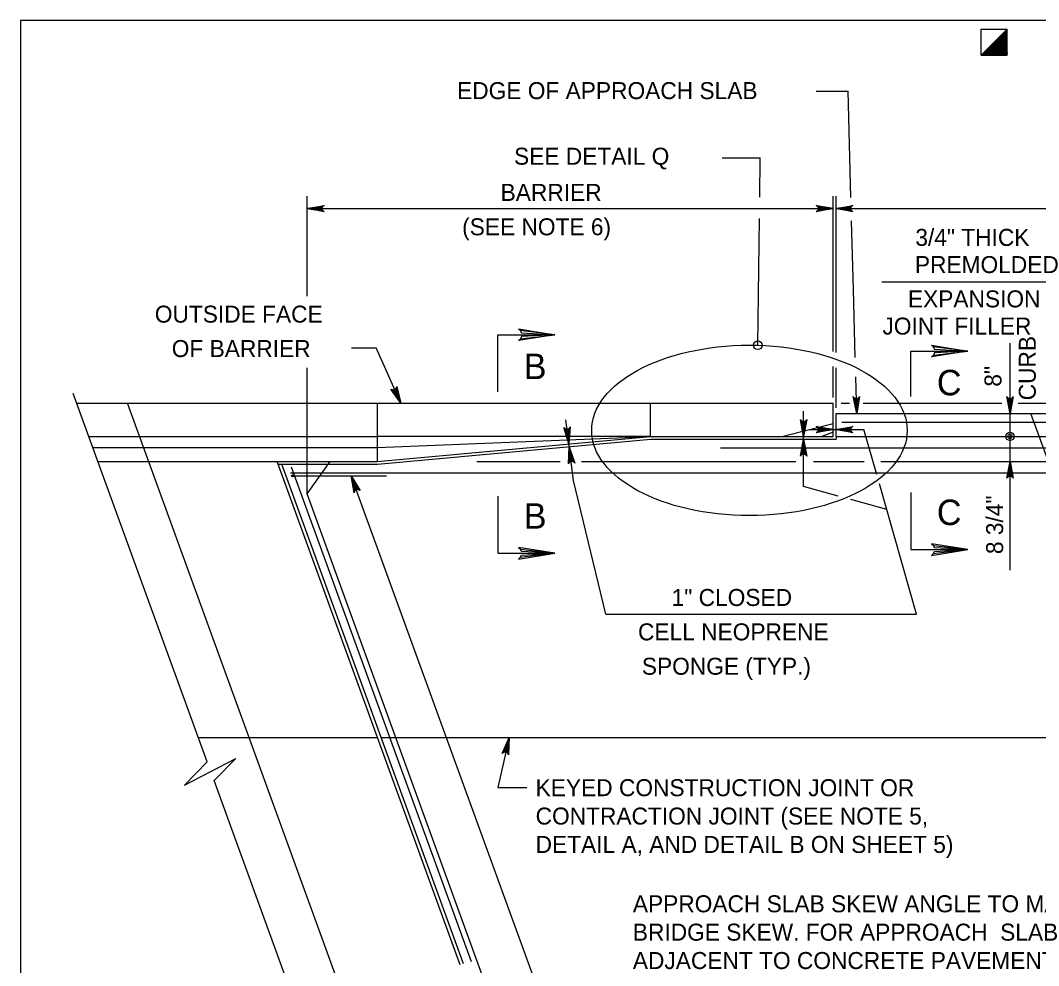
# Model space of a CAD drawing. Extents: x 636530 to 644067, y 294168 to 299122.
# Drawn here: x 639887.8 to 640067.6, y 294580.6 to 294747.5 of the extents above; entities that cross this region are included whole.
import ezdxf

# ---------------------------------------------------------------- set-up
doc = ezdxf.new("R2010")
doc.units = 0
doc.layers.add('1', color=7, linetype='Continuous')

msp = doc.modelspace()

# ---------------------------------------------------------------- linework, layer by layer
at = {"layer": '1'}
for p, q in [((640673.78, 294747.48), (639887.78, 294747.48)), ((639887.78, 294747.48), (639887.78, 294183.48)), ((640057.48, 294745.93), (640062.05, 294745.93)), ((640057.48, 294741.36), (640057.48, 294745.93)), ((640062.05, 294745.93), (640057.48, 294741.36)), ((640062.05, 294745.87), (640057.55, 294741.36)), ((640062.05, 294745.8), (640057.61, 294741.36)), ((640062.05, 294745.74), (640057.67, 294741.36)), ((640062.05, 294745.67), (640057.74, 294741.36)), ((640062.05, 294741.36), (640062.05, 294745.93)), ((640062.05, 294745.61), (640057.8, 294741.36)), ((640062.05, 294745.54), (640057.87, 294741.36)), ((640062.05, 294745.48), (640057.93, 294741.36)), ((640062.05, 294745.41), (640058, 294741.36)), ((640062.05, 294745.35), (640058.06, 294741.36)), ((640062.05, 294745.28), (640058.13, 294741.36)), ((640062.05, 294745.22), (640058.19, 294741.36)), ((640062.05, 294745.16), (640058.26, 294741.36)), ((640062.05, 294745.09), (640058.32, 294741.36)), ((640062.05, 294745.03), (640058.39, 294741.36)), ((640062.05, 294744.96), (640058.45, 294741.36)), ((640062.05, 294744.9), (640058.52, 294741.36)), ((640062.05, 294744.83), (640058.58, 294741.36)), ((640062.05, 294744.77), (640058.64, 294741.36)), ((640062.05, 294744.7), (640058.71, 294741.36)), ((640062.05, 294744.64), (640058.77, 294741.36)), ((640062.05, 294744.57), (640058.84, 294741.36)), ((640062.05, 294744.51), (640058.9, 294741.36)), ((640062.05, 294744.44), (640058.97, 294741.36)), ((640062.05, 294744.38), (640059.03, 294741.36)), ((640062.05, 294744.32), (640059.1, 294741.36)), ((640062.05, 294744.25), (640059.16, 294741.36)), ((640062.05, 294744.19), (640059.23, 294741.36)), ((640062.05, 294744.12), (640059.29, 294741.36)), ((640062.05, 294744.06), (640059.36, 294741.36)), ((640062.05, 294743.99), (640059.42, 294741.36)), ((640062.05, 294743.93), (640059.49, 294741.36)), ((640062.05, 294743.86), (640059.55, 294741.36)), ((640062.05, 294743.8), (640059.61, 294741.36)), ((640062.05, 294743.73), (640059.68, 294741.36)), ((640062.05, 294743.67), (640059.74, 294741.36)), ((640062.05, 294743.6), (640059.81, 294741.36)), ((640062.05, 294743.54), (640059.87, 294741.36)), ((640062.05, 294743.47), (640059.94, 294741.36)), ((640062.05, 294743.41), (640060, 294741.36)), ((640062.05, 294743.35), (640060.07, 294741.36)), ((640062.05, 294743.28), (640060.13, 294741.36)), ((640062.05, 294743.22), (640060.2, 294741.36)), ((640062.05, 294743.15), (640060.26, 294741.36)), ((640062.05, 294743.09), (640060.33, 294741.36)), ((640062.05, 294743.02), (640060.39, 294741.36)), ((640062.05, 294742.96), (640060.46, 294741.36)), ((640062.05, 294742.89), (640060.52, 294741.36)), ((640062.05, 294742.83), (640060.58, 294741.36)), ((640062.05, 294742.76), (640060.65, 294741.36)), ((640062.05, 294742.7), (640060.71, 294741.36)), ((640062.05, 294742.63), (640060.78, 294741.36)), ((640062.05, 294742.57), (640060.84, 294741.36)), ((640062.05, 294742.5), (640060.91, 294741.36)), ((640062.05, 294742.44), (640060.97, 294741.36)), ((640062.05, 294742.38), (640061.04, 294741.36)), ((640062.05, 294742.31), (640061.1, 294741.36)), ((640062.05, 294742.25), (640061.17, 294741.36)), ((640062.05, 294742.18), (640061.23, 294741.36)), ((640062.05, 294742.12), (640061.3, 294741.36)), ((640057.48, 294741.36), (640062.05, 294741.36)), ((640062.05, 294742.05), (640061.36, 294741.36)), ((640062.05, 294741.99), (640061.42, 294741.36)), ((640062.05, 294741.92), (640061.49, 294741.36)), ((640062.05, 294741.86), (640061.55, 294741.36)), ((640062.05, 294741.79), (640061.62, 294741.36)), ((640062.05, 294741.73), (640061.68, 294741.36)), ((640062.05, 294741.66), (640061.75, 294741.36)), ((640062.05, 294741.6), (640061.81, 294741.36)), ((640062.05, 294741.53), (640061.88, 294741.36)), ((640062.05, 294741.47), (640061.94, 294741.36)), ((640062.05, 294741.41), (640062.01, 294741.36)), ((640028.35, 294734.96), (640033.98, 294734.96)), ((640034.47, 294716.23), (640033.98, 294734.96)), ((640011.73, 294723.19), (640018.43, 294723.19)), ((640018.35, 294716.24), (640018.43, 294723.19)), ((639938.45, 294698.78), (639938.45, 294716.43)), ((640031.33, 294689.02), (640031.33, 294716.43)), ((640031.84, 294688.84), (640031.84, 294716.43)), ((639938.45, 294714.24), (640031.33, 294714.24)), ((640031.84, 294714.24), (640098.52, 294714.24)), ((640018.02, 294690.11), (640018.3, 294712.5)), ((640034.9, 294699.94), (640034.58, 294712.1)), ((640039.93, 294701.31), (640090.1, 294701.31)), ((640035.22, 294687.95), (640034.9, 294699.94)), ((640062.56, 294650.43), (640062.56, 294690.47)), ((639946.28, 294689.64), (639950.6, 294689.64)), ((639954.95, 294679.89), (639950.6, 294689.64)), ((640031.33, 294680.88), (640031.33, 294686.36)), ((639938.45, 294663.87), (639938.45, 294686.11)), ((640031.84, 294679.06), (640031.84, 294686.1)), ((640035.48, 294678.09), (640035.31, 294684.56)), ((639920.8, 294616.57), (639897.13, 294681.62)), ((639897.76, 294679.89), (640031.33, 294679.89)), ((639970, 294505.92), (639906.68, 294679.89)), ((639950.81, 294679.89), (639950.81, 294669.6)), ((639999.09, 294674.02), (639999.09, 294679.89)), ((640031.33, 294674.02), (640031.33, 294679.89)), ((640032.75, 294679.89), (640034.21, 294679.89)), ((640036.63, 294679.89), (640061.11, 294679.89)), ((640063.99, 294679.89), (640082.91, 294679.89)), ((640026.1, 294665.18), (640026.1, 294678.46)), ((640031.84, 294674.02), (640031.84, 294678.09)), ((640031.84, 294678.09), (640083.92, 294678.09)), ((640089.24, 294614.84), (640066.22, 294678.09)), ((639985.44, 294666.23), (639984.14, 294676.97)), ((640031.33, 294676.24), (640022.47, 294674.02)), ((640032.85, 294676.56), (640082.9, 294676.56)), ((639899.98, 294674.02), (639950.81, 294674.02)), ((639950.81, 294669.6), (639999.09, 294674.02)), ((639950.81, 294672.08), (639999.09, 294674.02)), ((639999.09, 294674.02), (639950.81, 294674.02)), ((639999.09, 294674.02), (640031.33, 294674.02)), ((640027.21, 294675.22), (640036.75, 294675.22)), ((640031.33, 294674.78), (640029.32, 294674.02)), ((640031.84, 294674.02), (640083.92, 294674.02)), ((640031.84, 294674.02), (640031.84, 294673.52)), ((640039.01, 294667.31), (640036.75, 294675.22)), ((639900.6, 294672.08), (639950.81, 294672.08)), ((639950.84, 294669.1), (639999.11, 294673.52)), ((639999.11, 294673.52), (640031.84, 294673.52)), ((640011.43, 294671.99), (640083.58, 294671.99)), ((639901.5, 294669.6), (639950.81, 294669.6)), ((639965.47, 294580.73), (639933.13, 294669.6)), ((639933.31, 294669.1), (639950.84, 294669.1)), ((639966.05, 294580.92), (639933.94, 294669.13)), ((639967.44, 294581.25), (639935.66, 294668.59)), ((639938.45, 294663.87), (639942.47, 294669.6)), ((639968.38, 294669.6), (639983.14, 294669.6)), ((639986.89, 294669.6), (640024.74, 294669.6)), ((640027.83, 294669.6), (640036.81, 294669.6)), ((640039.73, 294669.6), (640074.16, 294669.6)), ((639935.49, 294667.57), (640085.18, 294667.57)), ((639935.67, 294667.06), (639952.47, 294667.06)), ((640012.48, 294485.04), (639946.23, 294667.06)), ((639991.18, 294642.64), (639985.44, 294666.23)), ((640032.22, 294663.47), (640026.1, 294665.18)), ((640046.05, 294642.64), (640039.48, 294665.64)), ((640004.15, 294483.38), (639938.45, 294663.87)), ((640040.78, 294661.09), (640034.43, 294662.86)), ((639991.18, 294642.64), (640046.05, 294642.64)), ((639919.25, 294620.83), (639950.88, 294620.83)), ((639951.42, 294620.83), (640103.28, 294620.83)), ((639974.11, 294620.83), (639972.11, 294612.05)), ((639969.26, 294483.44), (639922, 294613.27)), ((639972.11, 294612.05), (639977.22, 294612.05))]:
    msp.add_line(p, q, dxfattribs=at)
for points in [[(639938.45, 294714.24), (639941.44, 294714.79), (639941.32, 294714.72), (639941.21, 294714.64), (639941.15, 294714.54), (639941.09, 294714.44), (639941.07, 294714.34), (639941.05, 294714.24), (639941.07, 294714.14), (639941.09, 294714.04), (639941.15, 294713.94), (639941.21, 294713.84), (639941.32, 294713.76), (639941.44, 294713.68), (639938.45, 294714.24), (639941.32, 294713.76), (639941.21, 294713.84), (639938.45, 294714.24), (639941.15, 294713.94), (639941.09, 294714.04), (639938.45, 294714.24), (639941.07, 294714.14), (639941.05, 294714.24), (639938.45, 294714.24), (639941.07, 294714.34), (639941.09, 294714.44), (639938.45, 294714.24), (639941.15, 294714.54), (639941.21, 294714.64), (639938.45, 294714.24), (639941.32, 294714.72)], [(640031.33, 294714.24), (640028.35, 294713.68), (640028.46, 294713.76), (640028.58, 294713.84), (640028.64, 294713.94), (640028.7, 294714.04), (640028.71, 294714.14), (640028.73, 294714.24), (640028.71, 294714.34), (640028.7, 294714.44), (640028.64, 294714.54), (640028.58, 294714.64), (640028.46, 294714.72), (640028.35, 294714.79), (640031.33, 294714.24), (640028.46, 294714.72), (640028.58, 294714.64), (640031.33, 294714.24), (640028.64, 294714.54), (640028.7, 294714.44), (640031.33, 294714.24), (640028.71, 294714.34), (640028.73, 294714.24), (640031.33, 294714.24), (640028.71, 294714.14), (640028.7, 294714.04), (640031.33, 294714.24), (640028.64, 294713.94), (640028.58, 294713.84), (640031.33, 294714.24), (640028.46, 294713.76)], [(640031.84, 294714.24), (640034.82, 294714.79), (640034.71, 294714.72), (640034.59, 294714.64), (640034.53, 294714.54), (640034.47, 294714.44), (640034.45, 294714.34), (640034.44, 294714.24), (640034.45, 294714.14), (640034.47, 294714.04), (640034.53, 294713.94), (640034.59, 294713.84), (640034.71, 294713.76), (640034.82, 294713.68), (640031.84, 294714.24), (640034.71, 294713.76), (640034.59, 294713.84), (640031.84, 294714.24), (640034.53, 294713.94), (640034.47, 294714.04), (640031.84, 294714.24), (640034.45, 294714.14), (640034.44, 294714.24), (640031.84, 294714.24), (640034.45, 294714.34), (640034.47, 294714.44), (640031.84, 294714.24), (640034.53, 294714.54), (640034.59, 294714.64), (640031.84, 294714.24), (640034.71, 294714.72)], [(639972.08, 294681.88), (639972.08, 294691.96), (639982.16, 294691.96)], [(639976.06, 294692.72), (639976.29, 294692.28), (639982.16, 294691.96), (639976.06, 294692.72), (639975.75, 294692.99), (639982.16, 294691.96), (639976.29, 294691.67), (639976.08, 294691.23), (639982.16, 294691.96), (639975.75, 294690.94), (639976.08, 294691.23)], [(640049.01, 294689.85), (640049.24, 294689.41), (640055.11, 294689.09), (640049.01, 294689.85), (640048.7, 294690.12), (640055.11, 294689.09), (640049.24, 294688.8), (640049.03, 294688.36), (640055.11, 294689.09), (640048.7, 294688.07), (640049.03, 294688.36)], [(640045.03, 294681.04), (640045.03, 294689.09), (640055.11, 294689.09)], [(639954.95, 294679.89), (639953.22, 294682.39), (639953.34, 294682.31), (639953.46, 294682.24), (639953.57, 294682.23), (639953.69, 294682.21), (639953.79, 294682.24), (639953.89, 294682.26), (639953.97, 294682.32), (639954.06, 294682.38), (639954.12, 294682.47), (639954.19, 294682.57), (639954.22, 294682.7), (639954.24, 294682.84), (639954.95, 294679.89), (639954.22, 294682.7), (639954.19, 294682.57), (639954.95, 294679.89), (639954.12, 294682.47), (639954.06, 294682.38), (639954.95, 294679.89), (639953.97, 294682.32), (639953.89, 294682.26), (639954.95, 294679.89), (639953.79, 294682.24), (639953.69, 294682.21), (639954.95, 294679.89), (639953.57, 294682.23), (639953.46, 294682.24), (639954.95, 294679.89), (639953.34, 294682.31)], [(640035.48, 294678.09), (640034.85, 294681.06), (640034.94, 294680.94), (640035.02, 294680.83), (640035.12, 294680.77), (640035.22, 294680.72), (640035.32, 294680.7), (640035.42, 294680.69), (640035.52, 294680.71), (640035.62, 294680.73), (640035.72, 294680.79), (640035.82, 294680.85), (640035.89, 294680.96), (640035.97, 294681.08), (640035.48, 294678.09), (640035.89, 294680.96), (640035.82, 294680.85), (640035.48, 294678.09), (640035.72, 294680.79), (640035.62, 294680.73), (640035.48, 294678.09), (640035.52, 294680.71), (640035.42, 294680.69), (640035.48, 294678.09), (640035.32, 294680.7), (640035.22, 294680.72), (640035.48, 294678.09), (640035.12, 294680.77), (640035.02, 294680.83), (640035.48, 294678.09), (640034.94, 294680.94)], [(640062.56, 294678.09), (640062.01, 294681.07), (640062.08, 294680.96), (640062.16, 294680.84), (640062.26, 294680.78), (640062.36, 294680.72), (640062.46, 294680.7), (640062.56, 294680.69), (640062.66, 294680.7), (640062.76, 294680.72), (640062.86, 294680.78), (640062.96, 294680.84), (640063.04, 294680.96), (640063.12, 294681.07), (640062.56, 294678.09), (640063.04, 294680.96), (640062.96, 294680.84), (640062.56, 294678.09), (640062.86, 294680.78), (640062.76, 294680.72), (640062.56, 294678.09), (640062.66, 294680.7), (640062.56, 294680.69), (640062.56, 294678.09), (640062.46, 294680.7), (640062.36, 294680.72), (640062.56, 294678.09), (640062.26, 294680.78), (640062.16, 294680.84), (640062.56, 294678.09), (640062.08, 294680.96)], [(639984.66, 294672.7), (639983.79, 294675.61), (639983.88, 294675.5), (639983.97, 294675.4), (639984.08, 294675.35), (639984.18, 294675.3), (639984.29, 294675.29), (639984.39, 294675.29), (639984.48, 294675.31), (639984.58, 294675.34), (639984.68, 294675.41), (639984.77, 294675.48), (639984.84, 294675.6), (639984.9, 294675.73), (639984.66, 294672.7), (639984.84, 294675.6), (639984.77, 294675.48), (639984.66, 294672.7), (639984.68, 294675.41), (639984.58, 294675.34), (639984.66, 294672.7), (639984.48, 294675.31), (639984.39, 294675.29), (639984.66, 294672.7), (639984.29, 294675.29), (639984.18, 294675.3), (639984.66, 294672.7), (639984.08, 294675.35), (639983.97, 294675.4), (639984.66, 294672.7), (639983.88, 294675.5)], [(640026.1, 294674.02), (640025.54, 294677.01), (640025.62, 294676.89), (640025.7, 294676.78), (640025.8, 294676.72), (640025.9, 294676.66), (640026, 294676.64), (640026.1, 294676.62), (640026.2, 294676.64), (640026.3, 294676.66), (640026.4, 294676.72), (640026.5, 294676.78), (640026.58, 294676.89), (640026.66, 294677.01), (640026.1, 294674.02), (640026.58, 294676.89), (640026.5, 294676.78), (640026.1, 294674.02), (640026.4, 294676.72), (640026.3, 294676.66), (640026.1, 294674.02), (640026.2, 294676.64), (640026.1, 294676.62), (640026.1, 294674.02), (640026, 294676.64), (640025.9, 294676.66), (640026.1, 294674.02), (640025.8, 294676.72), (640025.7, 294676.78), (640026.1, 294674.02), (640025.62, 294676.89)], [(640031.33, 294675.22), (640028.35, 294674.66), (640028.46, 294674.74), (640028.58, 294674.82), (640028.64, 294674.92), (640028.7, 294675.02), (640028.71, 294675.12), (640028.73, 294675.22), (640028.71, 294675.32), (640028.7, 294675.42), (640028.64, 294675.52), (640028.58, 294675.62), (640028.46, 294675.7), (640028.35, 294675.78), (640031.33, 294675.22), (640028.46, 294675.7), (640028.58, 294675.62), (640031.33, 294675.22), (640028.64, 294675.52), (640028.7, 294675.42), (640031.33, 294675.22), (640028.71, 294675.32), (640028.73, 294675.22), (640031.33, 294675.22), (640028.71, 294675.12), (640028.7, 294675.02), (640031.33, 294675.22), (640028.64, 294674.92), (640028.58, 294674.82), (640031.33, 294675.22), (640028.46, 294674.74)], [(640031.84, 294675.22), (640034.82, 294675.78), (640034.71, 294675.7), (640034.59, 294675.62), (640034.53, 294675.52), (640034.47, 294675.42), (640034.45, 294675.32), (640034.44, 294675.22), (640034.45, 294675.12), (640034.47, 294675.02), (640034.53, 294674.92), (640034.59, 294674.82), (640034.71, 294674.74), (640034.82, 294674.66), (640031.84, 294675.22), (640034.71, 294674.74), (640034.59, 294674.82), (640031.84, 294675.22), (640034.53, 294674.92), (640034.47, 294675.02), (640031.84, 294675.22), (640034.45, 294675.12), (640034.44, 294675.22), (640031.84, 294675.22), (640034.45, 294675.32), (640034.47, 294675.42), (640031.84, 294675.22), (640034.53, 294675.52), (640034.59, 294675.62), (640031.84, 294675.22), (640034.71, 294675.7)], [(639984.72, 294672.2), (639985.7, 294669.32), (639985.6, 294669.43), (639985.51, 294669.53), (639985.4, 294669.57), (639985.29, 294669.62), (639985.19, 294669.62), (639985.09, 294669.62), (639984.99, 294669.59), (639984.9, 294669.56), (639984.81, 294669.49), (639984.72, 294669.42), (639984.65, 294669.29), (639984.59, 294669.17), (639984.72, 294672.2), (639984.65, 294669.29), (639984.72, 294669.42), (639984.72, 294672.2), (639984.81, 294669.49), (639984.9, 294669.56), (639984.72, 294672.2), (639984.99, 294669.59), (639985.09, 294669.62), (639984.72, 294672.2), (639985.19, 294669.62), (639985.29, 294669.62), (639984.72, 294672.2), (639985.4, 294669.57), (639985.51, 294669.53), (639984.72, 294672.2), (639985.6, 294669.43)], [(640026.1, 294673.52), (640026.66, 294670.53), (640026.58, 294670.65), (640026.5, 294670.76), (640026.4, 294670.82), (640026.3, 294670.88), (640026.2, 294670.9), (640026.1, 294670.92), (640026, 294670.9), (640025.9, 294670.88), (640025.8, 294670.82), (640025.7, 294670.76), (640025.62, 294670.65), (640025.54, 294670.53), (640026.1, 294673.52), (640025.62, 294670.65), (640025.7, 294670.76), (640026.1, 294673.52), (640025.8, 294670.82), (640025.9, 294670.88), (640026.1, 294673.52), (640026, 294670.9), (640026.1, 294670.92), (640026.1, 294673.52), (640026.2, 294670.9), (640026.3, 294670.88), (640026.1, 294673.52), (640026.4, 294670.82), (640026.5, 294670.76), (640026.1, 294673.52), (640026.58, 294670.65)], [(640062.56, 294669.6), (640063.12, 294666.62), (640063.04, 294666.74), (640062.96, 294666.85), (640062.86, 294666.91), (640062.76, 294666.97), (640062.66, 294666.99), (640062.56, 294667), (640062.46, 294666.99), (640062.36, 294666.97), (640062.26, 294666.91), (640062.16, 294666.85), (640062.08, 294666.74), (640062.01, 294666.62), (640062.56, 294669.6), (640062.08, 294666.74), (640062.16, 294666.85), (640062.56, 294669.6), (640062.26, 294666.91), (640062.36, 294666.97), (640062.56, 294669.6), (640062.46, 294666.99), (640062.56, 294667), (640062.56, 294669.6), (640062.66, 294666.99), (640062.76, 294666.97), (640062.56, 294669.6), (640062.86, 294666.91), (640062.96, 294666.85), (640062.56, 294669.6), (640063.04, 294666.74)], [(639946.23, 294667.06), (639947.77, 294664.45), (639947.66, 294664.53), (639947.55, 294664.61), (639947.43, 294664.63), (639947.32, 294664.66), (639947.22, 294664.64), (639947.12, 294664.62), (639947.03, 294664.57), (639946.94, 294664.52), (639946.87, 294664.43), (639946.79, 294664.34), (639946.76, 294664.2), (639946.72, 294664.07), (639946.23, 294667.06), (639946.76, 294664.2), (639946.79, 294664.34), (639946.23, 294667.06), (639946.87, 294664.43), (639946.94, 294664.52), (639946.23, 294667.06), (639947.03, 294664.57), (639947.12, 294664.62), (639946.23, 294667.06), (639947.22, 294664.64), (639947.32, 294664.66), (639946.23, 294667.06), (639947.43, 294664.63), (639947.55, 294664.61), (639946.23, 294667.06), (639947.66, 294664.53)], [(639972.08, 294663.48), (639972.08, 294653.4), (639982.16, 294653.4)], [(640045.03, 294664.12), (640045.03, 294654.04), (640055.11, 294654.04)], [(639976.06, 294652.64), (639976.29, 294653.08), (639982.16, 294653.4), (639976.06, 294652.64), (639975.75, 294652.37), (639982.16, 294653.4), (639976.29, 294653.7), (639976.08, 294654.13), (639982.16, 294653.4), (639975.75, 294654.42), (639976.08, 294654.13)], [(640049.01, 294653.27), (640049.24, 294653.71), (640055.11, 294654.04), (640049.01, 294653.27), (640048.7, 294653.01), (640055.11, 294654.04), (640049.24, 294654.33), (640049.03, 294654.77), (640055.11, 294654.04), (640048.7, 294655.06), (640049.03, 294654.77)], [(639974.11, 294620.83), (639973.99, 294617.8), (639973.94, 294617.93), (639973.89, 294618.06), (639973.81, 294618.14), (639973.72, 294618.22), (639973.63, 294618.26), (639973.53, 294618.3), (639973.43, 294618.31), (639973.33, 294618.31), (639973.22, 294618.28), (639973.11, 294618.24), (639973.01, 294618.15), (639972.9, 294618.05), (639974.11, 294620.83), (639973.01, 294618.15), (639973.11, 294618.24), (639974.11, 294620.83), (639973.22, 294618.28), (639973.33, 294618.31), (639974.11, 294620.83), (639973.43, 294618.31), (639973.53, 294618.3), (639974.11, 294620.83), (639973.63, 294618.26), (639973.72, 294618.22), (639974.11, 294620.83), (639973.81, 294618.14), (639973.89, 294618.06), (639974.11, 294620.83), (639973.94, 294617.93)], [(639920.8, 294616.57), (639916.79, 294612.42), (639925.86, 294617.18), (639922, 294613.27)]]:
    msp.add_lwpolyline(points, dxfattribs=at)
for centre, radius in [((640018.02, 294690.11), 0.764), ((640062.56, 294674.02), 0.741), ((640062.56, 294674.02), 0.37), ((639935.86, 294667.06), 0.19), ((639935.86, 294667.06), 0.143), ((639935.86, 294667.06), 0.0952), ((639935.86, 294667.06), 0.0476)]:
    msp.add_circle(centre, radius, dxfattribs=at)
msp.add_ellipse((640016.54, 294675.08), major_axis=(-27.86, 0), ratio=0.540105, dxfattribs=at)

# ---------------------------------------------------------------- texts
for s, height, p in [('EDGE OF APPROACH SLAB', 3, (639964.91, 294733.57)), ('SEE DETAIL Q', 3, (639974.97, 294721.99)), ('BARRIER', 3, (639972.6, 294715.6)), ('(SEE NOTE 6)', 3, (639965.8, 294709.53)), ('3/4" THICK', 3, (640045.84, 294707.66)), ('PREMOLDED', 3, (640045.76, 294702.86)), ('EXPANSION', 3, (640044.53, 294696.8)), ('OUTSIDE FACE', 3, (639911.53, 294694.11)), ('JOINT FILLER', 3, (640040.03, 294692)), ('OF BARRIER', 3, (639914.52, 294688.03)), ('B', 4.5, (639976.69, 294684.14)), ('C', 4.5, (640049.64, 294681.27)), ('B', 4.5, (639976.69, 294657.73)), ('C', 4.5, (640049.64, 294658.36)), ('1" CLOSED', 3, (640002.8, 294644.08)), ('CELL NEOPRENE', 3, (639996.86, 294638.01)), ('SPONGE (TYP.)', 3, (639997.54, 294631.94)), ('KEYED CONSTRUCTION JOINT OR ', 3, (639978.78, 294610.5)), ('CONTRACTION JOINT (SEE NOTE 5, ', 3, (639978.78, 294605.49)), ('DETAIL A, AND DETAIL B ON SHEET 5)', 3, (639978.78, 294600.48)), ('APPROACH SLAB SKEW ANGLE TO MATCH', 3, (639995.95, 294590)), ('BRIDGE SKEW. FOR APPROACH  SLAB ', 3, (639995.95, 294584.99)), ('ADJACENT TO CONCRETE PAVEMENTS THE ', 3, (639995.95, 294579.98))]:
    msp.add_text(s, height=height, dxfattribs=at).set_placement(p)
for s, p in [('CURB', (640067.11, 294680.39)), ('8"', (640061.04, 294682.8)), ('8 3/4"', (640061.34, 294653.24))]:
    msp.add_text(s, height=3, rotation=90, dxfattribs=at).set_placement(p)

doc.saveas('drawing.dxf')
